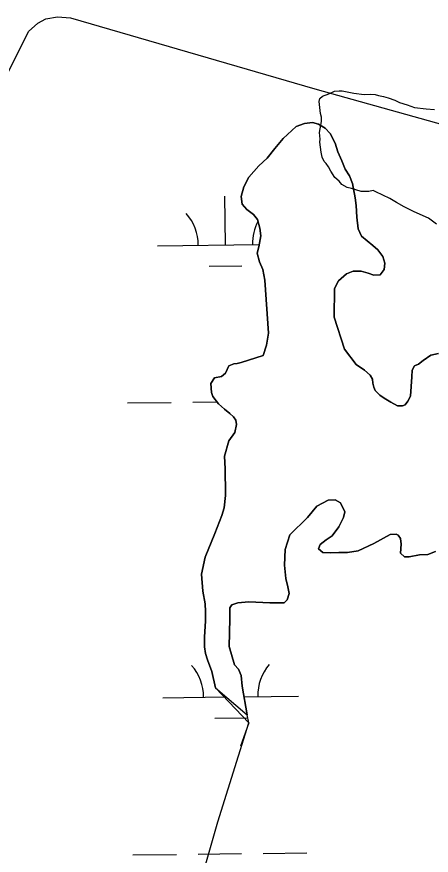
# Model space of a CAD drawing. Extents: x 3694830 to 3732949, y 415201 to 440970.
# Drawn here: x 3702352 to 3702658, y 430960 to 431577 of the extents above; entities that cross this region are included whole.
import ezdxf

# ---------------------------------------------------------------- set-up
doc = ezdxf.new("R2010")
doc.units = 0
for name, color, linetype in [('V-SITE-VEGE', 7, 'Continuous'), ('V-TOPO-SHOR', 7, 'Continuous'), ('V-WETL-SWMP', 7, 'Continuous')]:
    doc.layers.add(name, color=color, linetype=linetype)

msp = doc.modelspace()

# ---------------------------------------------------------------- linework, layer by layer
at = {"layer": 'V-SITE-VEGE'}
msp.add_lwpolyline([(3702661.77, 431424.13), (3702655.7, 431428.56), (3702645.25, 431433.33), (3702637.83, 431437.08), (3702632.1, 431440.15), (3702627.38, 431443.21), (3702616.92, 431447.98), (3702614.9, 431449.01), (3702611.85, 431448.34), (3702606.11, 431448.37), (3702599.02, 431450.42), (3702595.98, 431451.11), (3702591.94, 431453.5), (3702589.92, 431455.87), (3702586.89, 431458.59), (3702583.87, 431463.33), (3702582.19, 431466.38), (3702580.51, 431468.75), (3702578.83, 431470.45), (3702577.49, 431473.5), (3702576.83, 431477.22), (3702575.85, 431484.66), (3702575.86, 431486.69), (3702575.54, 431491.76), (3702575.89, 431494.46), (3702576.93, 431499.86), (3702576.94, 431502.9), (3702576.28, 431505.61), (3702575.3, 431514.4), (3702575.65, 431516.77), (3702577.68, 431518.44), (3702582.42, 431520.12), (3702586.48, 431522.13), (3702589.87, 431522.45), (3702592.23, 431522.44), (3702600.67, 431520.71), (3702608.44, 431519.67), (3702613.17, 431519.98), (3702616.55, 431519.63), (3702618.91, 431518.94), (3702622.63, 431518.25), (3702626, 431517.23), (3702631.07, 431515.51), (3702634.44, 431513.81), (3702640.18, 431512.1), (3702645.58, 431510.05), (3702654.02, 431508.99), (3702660.1, 431508.63)], dxfattribs=at)
at = {"layer": 'V-TOPO-SHOR'}
for p, q in [((3702367.96, 431572.11), (3702373.99, 431575.29)), ((3702373.99, 431575.29), (3702382.43, 431576.86)), ((3702382.43, 431576.86), (3702392.06, 431576.02)), ((3702392.06, 431576.02), (3702572.03, 431523.8)), ((3702361.11, 431566.11), (3702367.96, 431572.11)), ((3702344.25, 431531.97), (3702361.11, 431566.11)), ((3702572.03, 431523.8), (3702834.6, 431450.21)), ((3702523.54, 431057.29), (3702498.91, 431082.84)), ((3702523.54, 431057.29), (3702522.2, 431063.16))]:
    msp.add_line(p, q, dxfattribs=at)
for points in [[(3702498.91, 431082.84), (3702496.16, 431095.04), (3702493, 431103.65), (3702491.62, 431108.25), (3702490.84, 431113.05), (3702490.67, 431120.24), (3702491.52, 431132.22), (3702491.55, 431139.22), (3702491.17, 431144.81), (3702489.62, 431154.01), (3702488.67, 431166.6), (3702491.32, 431179.18), (3702498.39, 431196.53), (3702503.64, 431209.9), (3702505.26, 431215.49), (3702506.3, 431224.47), (3702506.13, 431232.07), (3702505.96, 431237.86), (3702505.98, 431244.25), (3702505.62, 431253.45), (3702508.67, 431264.82), (3702513.09, 431270.8), (3702514.31, 431276.79), (3702513.93, 431279.99), (3702512.14, 431282.39), (3702509.35, 431284.8), (3702505.57, 431288.02), (3702501.19, 431292.03), (3702496.82, 431297.44), (3702495.83, 431300.24), (3702495.46, 431307.04), (3702498.27, 431311.22), (3702503.27, 431312.2), (3702506.28, 431314.59), (3702508.7, 431319.97), (3702512.3, 431321.35), (3702514.9, 431321.74), (3702517.9, 431322.33), (3702533.91, 431327.46), (3702536.54, 431335.24), (3702537.97, 431344.02), (3702535.34, 431383), (3702533.78, 431390.8), (3702531.4, 431396.4), (3702529.63, 431402.8), (3702530.85, 431407.59), (3702532.28, 431415.58), (3702531.51, 431421.18), (3702529.74, 431427.58), (3702526.76, 431431.39), (3702521.98, 431435.01), (3702518.6, 431439.02), (3702517.82, 431444.61), (3702519.65, 431451.6), (3702523.48, 431458.77), (3702530.71, 431467.14), (3702536.92, 431472.7), (3702542.55, 431479.87), (3702548.77, 431487.24), (3702558.2, 431496.19), (3702564.4, 431498.36), (3702570.4, 431498.94), (3702574.79, 431497.72), (3702579.57, 431494.9), (3702583.35, 431490.89), (3702586.92, 431483.88), (3702589.09, 431477.48), (3702592.06, 431470.87), (3702594.43, 431464.67), (3702597.61, 431459.86), (3702599.78, 431454.26), (3702601.74, 431443.66), (3702602.51, 431437.86), (3702602.87, 431429.47), (3702604.04, 431420.87), (3702606.41, 431415.47), (3702614.77, 431408.44), (3702618.36, 431405.42), (3702622.13, 431400.41), (3702623.51, 431395.61), (3702623.09, 431390.82), (3702620.28, 431387.03), (3702615.48, 431386.65), (3702611.29, 431388.07), (3702606.3, 431389.69), (3702600.31, 431389.51), (3702595.31, 431387.74), (3702589.49, 431382.57), (3702586.47, 431376.79), (3702586.38, 431355.81), (3702593.87, 431332.2), (3702602.61, 431320.97), (3702608.59, 431316.75), (3702612.77, 431313.14), (3702614.56, 431310.13), (3702614.74, 431307.13), (3702615.53, 431304.13), (3702616.52, 431301.73), (3702619.9, 431298.32), (3702623.09, 431296.11), (3702628.07, 431293.29)], [(3702628.07, 431293.29), (3702632.86, 431290.47), (3702636.65, 431290.46), (3702638.66, 431291.25), (3702640.66, 431293.84), (3702642.48, 431297.62), (3702643.54, 431311.81), (3702643.76, 431316.8), (3702645.37, 431319.99), (3702648.37, 431321.18), (3702651.78, 431323.76), (3702657.39, 431327.73), (3702663.19, 431328.91)], [(3702660.97, 431183.26), (3702655.37, 431181.08), (3702649.18, 431180.91), (3702641.58, 431179.34), (3702637.98, 431179.36), (3702635.2, 431182.17), (3702635.62, 431188.56), (3702635.04, 431192.76), (3702633.45, 431195.36), (3702631.86, 431195.97), (3702627.66, 431195.79), (3702615.45, 431189.24), (3702604.03, 431183.7), (3702596.23, 431182.53), (3702589.84, 431182.56), (3702583.24, 431182.19), (3702577.85, 431182.61), (3702574.87, 431185.22), (3702575.88, 431188.41), (3702580.29, 431191.79), (3702584.7, 431194.77), (3702589.72, 431201.34), (3702593.15, 431208.32), (3702594.16, 431212.51), (3702590.99, 431219.12), (3702587.01, 431221.34), (3702581.81, 431221.16), (3702573.6, 431216.6), (3702566.57, 431208.43), (3702553.53, 431195.5), (3702550.29, 431184.72), (3702549.64, 431173.34)], [(3702549.64, 431173.34), (3702550.8, 431163.34), (3702552.17, 431157.34), (3702553.15, 431152.34), (3702551.73, 431147.75), (3702549.52, 431145.57), (3702538.93, 431145.61), (3702523.55, 431146.28), (3702515.35, 431145.51), (3702510.95, 431143.93), (3702509.54, 431141.74), (3702509.51, 431133.75), (3702509.02, 431113.37), (3702512.76, 431099.96), (3702515.75, 431096.76), (3702517.73, 431091.95), (3702518.49, 431084.16), (3702522.2, 431063.16)], [(3702283.89, 430606.69), (3702339.44, 430623.36), (3702372.76, 430673.35), (3702467.19, 430867.75), (3702500.52, 430984.4), (3702523.54, 431057.29), (3702517.18, 431039.94)]]:
    msp.add_lwpolyline(points, dxfattribs=at)
at = {"layer": 'V-WETL-SWMP'}
for p, q in [((3702367.96, 431572.11), (3702373.99, 431575.29)), ((3702373.99, 431575.29), (3702382.43, 431576.86)), ((3702382.43, 431576.86), (3702392.06, 431576.02)), ((3702392.06, 431576.02), (3702572.03, 431523.8)), ((3702361.11, 431566.11), (3702367.96, 431572.11)), ((3702344.25, 431531.97), (3702361.11, 431566.11)), ((3702572.03, 431523.8), (3702834.6, 431450.21)), ((3702558.2, 431496.19), (3702548.77, 431487.24)), ((3702564.4, 431498.36), (3702558.2, 431496.19)), ((3702570.4, 431498.94), (3702564.4, 431498.36)), ((3702574.79, 431497.72), (3702570.4, 431498.94)), ((3702579.57, 431494.9), (3702574.79, 431497.72)), ((3702583.35, 431490.89), (3702579.57, 431494.9)), ((3702586.92, 431483.88), (3702583.35, 431490.89)), ((3702548.77, 431487.24), (3702542.55, 431479.87)), ((3702589.09, 431477.48), (3702586.92, 431483.88)), ((3702542.55, 431479.87), (3702536.92, 431472.7)), ((3702592.06, 431470.87), (3702589.09, 431477.48)), ((3702536.92, 431472.7), (3702530.7, 431467.14)), ((3702594.43, 431464.67), (3702592.06, 431470.87)), ((3702530.7, 431467.14), (3702523.47, 431458.77)), ((3702597.61, 431459.86), (3702594.43, 431464.67)), ((3702523.47, 431458.77), (3702519.65, 431451.6)), ((3702599.78, 431454.25), (3702597.61, 431459.86)), ((3702519.65, 431451.6), (3702517.82, 431444.61)), ((3702601.74, 431443.66), (3702599.78, 431454.25)), ((3702506.14, 431408.9), (3702505.71, 431444.9)), ((3702517.82, 431444.61), (3702518.6, 431439.01)), ((3702518.6, 431439.01), (3702521.98, 431435)), ((3702602.51, 431437.86), (3702601.74, 431443.66)), ((3702521.98, 431435), (3702526.76, 431431.39)), ((3702602.87, 431429.47), (3702602.51, 431437.86)), ((3702526.76, 431431.39), (3702529.74, 431427.58)), ((3702529.74, 431427.58), (3702531.51, 431421.18)), ((3702604.04, 431420.87), (3702602.87, 431429.47)), ((3702531.51, 431421.18), (3702532.28, 431415.58)), ((3702606.41, 431415.46), (3702604.04, 431420.87)), ((3702532.28, 431415.58), (3702530.85, 431407.59)), ((3702614.77, 431408.44), (3702606.41, 431415.46)), ((3702456.14, 431408.31), (3702531.14, 431409.2)), ((3702530.85, 431407.59), (3702529.63, 431402.8)), ((3702618.36, 431405.42), (3702614.77, 431408.44)), ((3702529.63, 431402.8), (3702531.4, 431396.4)), ((3702622.13, 431400.41), (3702618.36, 431405.42)), ((3702531.4, 431396.4), (3702533.78, 431390.8)), ((3702623.51, 431395.61), (3702622.13, 431400.41)), ((3702623.09, 431390.82), (3702623.51, 431395.61)), ((3702494.33, 431393.33), (3702518.32, 431393.62)), ((3702533.78, 431390.8), (3702535.34, 431383)), ((3702595.3, 431387.74), (3702600.31, 431389.51)), ((3702600.31, 431389.51), (3702606.3, 431389.69)), ((3702606.3, 431389.69), (3702611.29, 431388.07)), ((3702620.28, 431387.03), (3702623.09, 431390.82)), ((3702535.34, 431383), (3702537.97, 431344.02)), ((3702589.49, 431382.57), (3702595.3, 431387.74)), ((3702611.29, 431388.07), (3702615.48, 431386.65)), ((3702615.48, 431386.65), (3702620.28, 431387.03)), ((3702586.38, 431355.81), (3702586.47, 431376.79)), ((3702586.47, 431376.79), (3702589.49, 431382.57)), ((3702593.87, 431332.2), (3702586.38, 431355.81)), ((3702537.97, 431344.02), (3702536.54, 431335.24)), ((3702536.54, 431335.24), (3702533.91, 431327.46)), ((3702533.91, 431327.46), (3702517.9, 431322.33)), ((3702602.61, 431320.97), (3702593.87, 431332.2)), ((3702657.39, 431327.73), (3702651.78, 431323.76)), ((3702663.19, 431328.91), (3702657.39, 431327.73)), ((3702512.3, 431321.35), (3702508.7, 431319.97)), ((3702514.9, 431321.74), (3702512.3, 431321.35)), ((3702517.9, 431322.33), (3702514.9, 431321.74)), ((3702648.37, 431321.18), (3702645.37, 431319.99)), ((3702651.78, 431323.76), (3702648.37, 431321.18)), ((3702508.7, 431319.97), (3702506.28, 431314.59)), ((3702608.59, 431316.75), (3702602.61, 431320.97)), ((3702612.77, 431313.14), (3702608.59, 431316.75)), ((3702643.76, 431316.8), (3702643.54, 431311.81)), ((3702645.37, 431319.99), (3702643.76, 431316.8)), ((3702498.27, 431311.22), (3702495.46, 431307.04)), ((3702503.27, 431312.2), (3702498.27, 431311.22)), ((3702506.28, 431314.59), (3702503.27, 431312.2)), ((3702614.56, 431310.13), (3702612.77, 431313.14)), ((3702614.74, 431307.13), (3702614.56, 431310.13)), ((3702643.54, 431311.81), (3702642.48, 431297.62)), ((3702495.46, 431307.04), (3702495.83, 431300.24)), ((3702615.53, 431304.13), (3702614.74, 431307.13)), ((3702616.52, 431301.73), (3702615.53, 431304.13)), ((3702495.83, 431300.24), (3702496.82, 431297.44)), ((3702496.82, 431297.44), (3702501.19, 431292.03)), ((3702619.9, 431298.32), (3702616.52, 431301.73)), ((3702623.09, 431296.11), (3702619.9, 431298.32)), ((3702642.48, 431297.62), (3702640.66, 431293.84)), ((3702434.11, 431292.61), (3702466.11, 431292.99)), ((3702482.11, 431293.18), (3702500.09, 431293.39)), ((3702501.19, 431292.03), (3702505.57, 431288.01)), ((3702628.07, 431293.29), (3702623.09, 431296.11)), ((3702632.86, 431290.47), (3702628.07, 431293.29)), ((3702636.65, 431290.46), (3702632.86, 431290.47)), ((3702638.65, 431291.25), (3702636.65, 431290.46)), ((3702640.66, 431293.84), (3702638.65, 431291.25)), ((3702505.57, 431288.01), (3702509.35, 431284.8)), ((3702509.35, 431284.8), (3702512.14, 431282.39)), ((3702512.14, 431282.39), (3702513.93, 431279.99)), ((3702513.93, 431279.99), (3702514.31, 431276.79)), ((3702514.31, 431276.79), (3702513.09, 431270.8)), ((3702513.09, 431270.8), (3702508.67, 431264.82)), ((3702508.67, 431264.82), (3702505.62, 431253.45)), ((3702505.62, 431253.45), (3702505.98, 431244.25)), ((3702505.98, 431244.25), (3702505.95, 431237.86)), ((3702505.95, 431237.86), (3702506.13, 431232.07)), ((3702506.13, 431232.07), (3702506.3, 431224.47)), ((3702506.3, 431224.47), (3702505.26, 431215.49)), ((3702566.57, 431208.43), (3702573.6, 431216.59)), ((3702573.6, 431216.59), (3702581.81, 431221.16)), ((3702581.81, 431221.16), (3702587.01, 431221.33)), ((3702587.01, 431221.33), (3702590.99, 431219.12)), ((3702590.99, 431219.12), (3702594.16, 431212.51)), ((3702505.26, 431215.49), (3702503.64, 431209.9)), ((3702594.16, 431212.51), (3702593.15, 431208.32)), ((3702503.64, 431209.9), (3702498.39, 431196.53)), ((3702553.53, 431195.5), (3702566.57, 431208.43)), ((3702593.15, 431208.32), (3702589.72, 431201.34)), ((3702589.72, 431201.34), (3702584.7, 431194.77)), ((3702498.39, 431196.53), (3702491.32, 431179.18)), ((3702550.29, 431184.72), (3702553.53, 431195.5)), ((3702580.29, 431191.79), (3702575.88, 431188.41)), ((3702584.7, 431194.77), (3702580.29, 431191.79)), ((3702615.44, 431189.24), (3702627.66, 431195.79)), ((3702627.66, 431195.79), (3702631.86, 431195.97)), ((3702631.86, 431195.97), (3702633.45, 431195.36)), ((3702633.45, 431195.36), (3702635.04, 431192.76)), ((3702635.04, 431192.76), (3702635.62, 431188.56)), ((3702575.88, 431188.41), (3702574.87, 431185.22)), ((3702604.03, 431183.7), (3702615.44, 431189.24)), ((3702635.62, 431188.56), (3702635.19, 431182.17)), ((3702549.64, 431173.34), (3702550.29, 431184.72)), ((3702574.87, 431185.22), (3702577.85, 431182.61)), ((3702577.85, 431182.61), (3702583.24, 431182.19)), ((3702583.24, 431182.19), (3702589.84, 431182.56)), ((3702589.84, 431182.56), (3702596.23, 431182.53)), ((3702596.23, 431182.53), (3702604.03, 431183.7)), ((3702635.19, 431182.17), (3702637.98, 431179.36)), ((3702637.98, 431179.36), (3702641.58, 431179.34)), ((3702641.58, 431179.34), (3702649.18, 431180.91)), ((3702649.18, 431180.91), (3702655.37, 431181.08)), ((3702655.37, 431181.08), (3702660.97, 431183.26)), ((3702491.32, 431179.18), (3702488.67, 431166.6)), ((3702550.8, 431163.34), (3702549.64, 431173.34)), ((3702488.67, 431166.6), (3702489.61, 431154.01)), ((3702552.17, 431157.34), (3702550.8, 431163.34)), ((3702553.15, 431152.34), (3702552.17, 431157.34)), ((3702489.61, 431154.01), (3702491.17, 431144.81)), ((3702551.73, 431147.75), (3702553.15, 431152.34)), ((3702491.17, 431144.81), (3702491.55, 431139.22)), ((3702509.54, 431141.74), (3702510.95, 431143.93)), ((3702510.95, 431143.93), (3702515.35, 431145.51)), ((3702515.35, 431145.51), (3702523.55, 431146.27)), ((3702523.55, 431146.27), (3702538.93, 431145.61)), ((3702538.93, 431145.61), (3702549.52, 431145.57)), ((3702549.52, 431145.57), (3702551.73, 431147.75)), ((3702491.55, 431139.22), (3702491.52, 431132.22)), ((3702509.51, 431133.75), (3702509.54, 431141.74)), ((3702491.52, 431132.22), (3702490.67, 431120.24)), ((3702509.02, 431113.37), (3702509.51, 431133.75)), ((3702490.67, 431120.24), (3702490.84, 431113.05)), ((3702490.84, 431113.05), (3702491.62, 431108.25)), ((3702512.76, 431099.96), (3702509.02, 431113.37)), ((3702509.69, 431110.97), (3702509.68, 431112.25)), ((3702491.62, 431108.25), (3702493, 431103.65)), ((3702493, 431103.65), (3702496.16, 431095.04)), ((3702515.75, 431096.76), (3702512.76, 431099.96)), ((3702496.16, 431095.04), (3702498.9, 431082.84)), ((3702517.72, 431091.95), (3702515.75, 431096.76)), ((3702518.49, 431084.16), (3702517.72, 431091.95)), ((3702498.9, 431082.84), (3702522.2, 431063.16)), ((3702522.2, 431063.16), (3702518.49, 431084.16)), ((3702460.11, 431075.66), (3702506.75, 431076.21)), ((3702519.87, 431076.37), (3702560.1, 431076.85)), ((3702498.29, 431060.68), (3702522.29, 431060.97)), ((3702438.08, 430959.95), (3702470.08, 430960.34)), ((3702486.08, 430960.53), (3702518.08, 430960.91)), ((3702534.07, 430961.1), (3702566.07, 430961.48))]:
    msp.add_line(p, q, dxfattribs=at)
for centre, start, end in [((3702450.9, 431408.72), 359.91153, 41.45519), ((3702561.37, 431410.04), 152.55337, 181.45518), ((3702454.86, 431076.07), 359.91153, 41.45519), ((3702565.34, 431077.39), 139.91153, 181.45518)]:
    msp.add_arc(centre, 35.25, start, end, dxfattribs=at)

doc.saveas('drawing.dxf')
